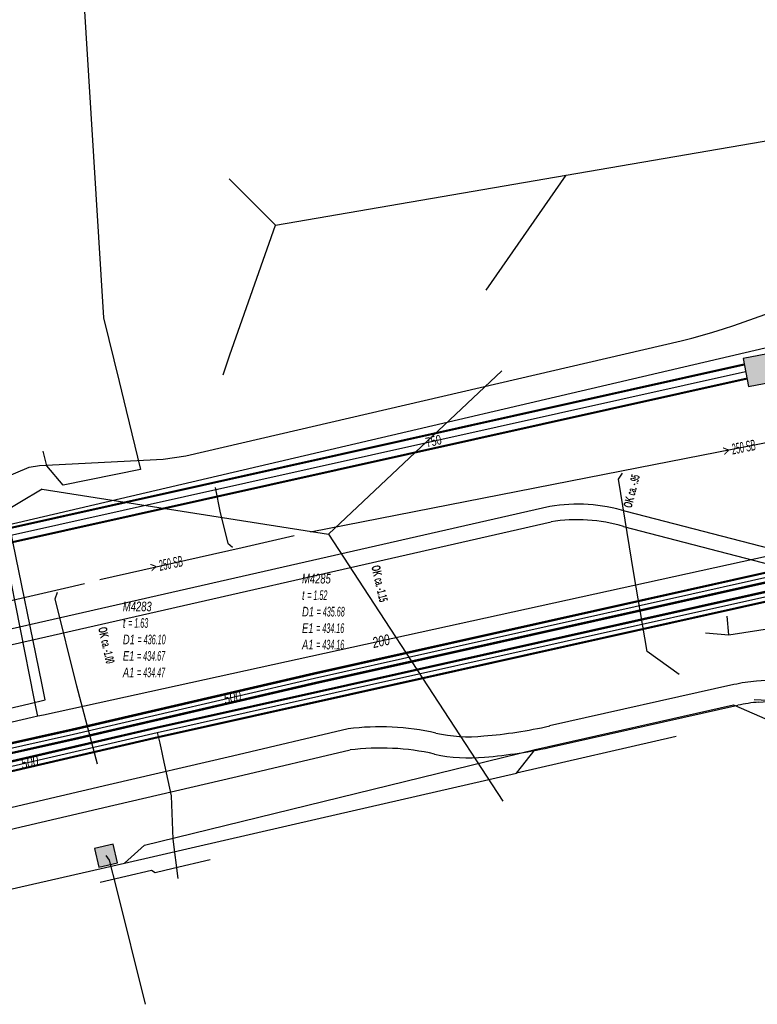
# Model space of a CAD drawing. Header units: metres. Extents: x 2695563 to 2696938, y 1260544 to 1262032.
# Tile 259 of 303: x 2696609 to 2696647, y 1261639 to 1261690. Entities that reach past the tile are written whole.
import ezdxf

# ---------------------------------------------------------------- set-up
doc = ezdxf.new("R2010")
doc.units = ezdxf.units.M
doc.linetypes.add('AUSGEZOGEN', pattern=[0])
for name, color, linetype in [('AW_LK_ Haltung Text', 7, 'AUSGEZOGEN'), ('AW_LK_Haltung', 24, 'AUSGEZOGEN'), ('AW_LK_Normschacht Text', 24, 'AUSGEZOGEN'), ('AW_LK_Schacht Detaillinie', 24, 'AUSGEZOGEN'), ('EW_Hoehenpunkt_Text', 7, 'AUSGEZOGEN'), ('EW_LK_Bauwerk_FL_Linie_Punkt', 1, 'AUSGEZOGEN'), ('EW_LK_Trasseabs', 1, 'AUSGEZOGEN'), ('EW_LK_Trasserand', 1, 'AUSGEZOGEN'), ('FM_LK_SW_BAUWERK', 94, 'AUSGEZOGEN'), ('FM_LK_SW_TRASSEKANTE', 94, 'AUSGEZOGEN'), ('FM_LK_SW_TRASSEKANTE_TEXT', 94, 'AUSGEZOGEN'), ('GA_LK_Leitung', 32, 'AUSGEZOGEN'), ('GA_LK_Leitung_Text', 32, 'AUSGEZOGEN'), ('WA_LK_Leitung', 171, 'AUSGEZOGEN'), ('WA_LK_Leitung_Text', 171, 'AUSGEZOGEN')]:
    doc.layers.add(name, color=color, linetype=linetype)
doc.styles.add('ARIAL', font='arial.ttf')
doc.styles.add('ARIALNARROW', font='ARIALN.TTF')
pattern_1 = [(0, (2708005, 1273150), (6075, 6075), [6075, -6075]), (90, (2708005, 1273150), (-6075, 6075), [6075, -6075])]

# ---------------------------------------------------------------- blocks, each defined once
blk = doc.blocks.new('COMPLEXOBJECT_1652')
at = {"layer": 'EW_LK_Trasserand', "color": 1, "linetype": 'AUSGEZOGEN', "transparency": 33554687}
for p, q in [((6635.665, 11665.099), (6576.888, 11651.725)), ((6576.905, 11650.908), (6635.729, 11664.293))]:
    blk.add_line(p, q, dxfattribs=at)
blk.add_lwpolyline([(6639.523, 11664.047), (6664.434, 11657.573), (6664.32, 11658.453), (6639.651, 11664.84)], dxfattribs=at)
for centre, radius, start, end in [((6637.101, 11656.393), 8.824, 73.2008, 99.3638), ((6637.095, 11655.987), 8.418, 73.2389, 99.3414)]:
    blk.add_arc(centre, radius, start, end, dxfattribs=at)
blk = doc.blocks.new('COMPLEXOBJECT_1859')
at = {"layer": 'EW_LK_Trasserand', "color": 1, "linetype": 'AUSGEZOGEN', "transparency": 33554687}
for p, q in [((6651.327, 11656.336), (6646.469, 11655.953)), ((6645.295, 11655.775), (6635.657, 11653.614)), ((6646.594, 11654.859), (6651.433, 11655.241)), ((6635.86, 11652.532), (6645.498, 11654.693))]:
    blk.add_line(p, q, dxfattribs=at)
for points in [[(6656.248, 11655.795), (6658.985, 11656.25), (6664.512, 11656.998), (6664.364, 11658.088), (6658.821, 11657.338), (6656.095, 11656.885)], [(6625.117, 11653.462), (6619.065, 11652.041), (6612.609, 11650.534), (6597.122, 11646.909), (6594.788, 11646.362), (6590.481, 11645.354), (6590.731, 11644.283)], [(6590.731, 11644.283), (6595.013, 11645.286), (6597.355, 11645.834), (6612.86, 11649.463), (6619.315, 11650.97), (6625.218, 11652.356)]]:
    blk.add_lwpolyline(points, dxfattribs=at)
for centre, radius, start, end in [((6432.683, 13576.212), 1932.286, 276.497104, 276.639418), ((6647.126, 11647.66), 8.319, 94.529, 102.7139), ((6295.365, 14771.148), 3136.185, 276.519153, 276.607699), ((6647.182, 11647.277), 7.605, 94.4331, 102.792), ((6626.782, 11640.364), 13.204, 77.2347, 97.2426), ((6630.155, 11678.127), 25.123, 274.686, 282.6515), ((6631.423, 11660.861), 7.813, 257.2551, 275.7629), ((6626.82, 11639.687), 12.77, 77.2486, 97.2089), ((6630.068, 11678.396), 26.505, 274.7367, 282.6218), ((6631.443, 11660.166), 8.225, 257.3274, 275.678)]:
    blk.add_arc(centre, radius, start, end, dxfattribs=at)
blk = doc.blocks.new('COMPLEXOBJECT_1979')
at = {"layer": 'EW_LK_Trasseabs', "color": 1, "linetype": 'AUSGEZOGEN', "transparency": 33554687}
blk.add_lwpolyline([(6582.463, 11659.717), (6601.144, 11664.156), (6602.596, 11664.668), (6608.438, 11667.146), (6608.979, 11667.248), (6615.452, 11667.565), (6616.624, 11667.742), (6642.532, 11673.759)], dxfattribs=at)
for centre, radius, start, end in [((6631.91, 11715.014), 42.601, 284.4383, 309.1168), ((6581.513, 11662.165), 2.626, 260.5287, 291.2044)]:
    blk.add_arc(centre, radius, start, end, dxfattribs=at)
blk = doc.blocks.new('COMPLEXOBJECT_1994')
at = {"layer": 'EW_LK_Trasseabs', "color": 1, "linetype": 'AUSGEZOGEN', "transparency": 33554687}
blk.add_lwpolyline([(6580.428, 11657.935), (6581.047, 11657.988), (6649.086, 11673.902)], dxfattribs=at)
blk.add_arc((6645.49, 11691.467), 17.93, 281.5705, 294.2367, dxfattribs=at)

msp = doc.modelspace()

# ---------------------------------------------------------------- hatches: boundary and pattern name
at = {"layer": 'EW_LK_Trasserand', "lineweight": 18, "transparency": 33554687}
h = msp.add_hatch(dxfattribs=at)
h.set_pattern_fill('MUSTER', color=1, scale=6075, style=0, pattern_type=2)
h.set_pattern_definition(pattern_1)
h.paths.add_polyline_path([(2696561.648, 1261655.366), (2696561.79, 1261655.381), (2696561.932, 1261655.394), (2696562.075, 1261655.404), (2696562.217, 1261655.411), (2696562.36, 1261655.415), (2696562.503, 1261655.417), (2696562.646, 1261655.416), (2696562.788, 1261655.412), (2696562.931, 1261655.406), (2696563.073, 1261655.396), (2696563.216, 1261655.385), (2696563.358, 1261655.37), (2696563.499, 1261655.353), (2696563.641, 1261655.333), (2696563.782, 1261655.31), (2696563.922, 1261655.285), (2696564.062, 1261655.257), (2696564.202, 1261655.226), (2696564.341, 1261655.193), (2696564.479, 1261655.157), (2696564.616, 1261655.119), (2696564.753, 1261655.078), (2696564.889, 1261655.034), (2696565.024, 1261654.988), (2696565.158, 1261654.939), (2696565.292, 1261654.888), (2696565.424, 1261654.834), (2696565.555, 1261654.778), (2696565.685, 1261654.719), (2696565.814, 1261654.658), (2696565.942, 1261654.594), (2696570.253, 1261652.124), (2696570.47, 1261651.988), (2696570.691, 1261651.857), (2696570.915, 1261651.732), (2696571.142, 1261651.613), (2696571.372, 1261651.499), (2696571.605, 1261651.391), (2696571.84, 1261651.29), (2696572.078, 1261651.194), (2696572.318, 1261651.104), (2696572.56, 1261651.02), (2696572.805, 1261650.942), (2696573.051, 1261650.87), (2696573.299, 1261650.805), (2696573.548, 1261650.746), (2696573.799, 1261650.693), (2696574.052, 1261650.646), (2696574.305, 1261650.606), (2696574.559, 1261650.573), (2696574.814, 1261650.545), (2696575.07, 1261650.524), (2696575.326, 1261650.51), (2696575.582, 1261650.502), (2696575.838, 1261650.5), (2696576.095, 1261650.505), (2696576.351, 1261650.516), (2696576.607, 1261650.534), (2696576.862, 1261650.558), (2696577.117, 1261650.588), (2696577.371, 1261650.625), (2696577.623, 1261650.668), (2696577.875, 1261650.718), (2696636.699, 1261664.103), (2696636.821, 1261664.122), (2696636.944, 1261664.14), (2696637.066, 1261664.155), (2696637.189, 1261664.169), (2696637.312, 1261664.181), (2696637.436, 1261664.191), (2696637.559, 1261664.199), (2696637.683, 1261664.206), (2696637.806, 1261664.211), (2696637.93, 1261664.214), (2696638.054, 1261664.215), (2696638.177, 1261664.214), (2696638.301, 1261664.211), (2696638.425, 1261664.207), (2696638.548, 1261664.201), (2696638.672, 1261664.193), (2696638.795, 1261664.183), (2696638.918, 1261664.171), (2696639.041, 1261664.158), (2696639.164, 1261664.143), (2696639.287, 1261664.126), (2696639.409, 1261664.107), (2696639.531, 1261664.086), (2696639.652, 1261664.064), (2696639.774, 1261664.039), (2696639.895, 1261664.013), (2696640.015, 1261663.986), (2696640.135, 1261663.956), (2696640.255, 1261663.925), (2696640.374, 1261663.892), (2696640.493, 1261663.857), (2696665.404, 1261657.383), (2696665.29, 1261658.263), (2696640.621, 1261664.65), (2696640.496, 1261664.687), (2696640.371, 1261664.721), (2696640.245, 1261664.754), (2696640.119, 1261664.786), (2696639.992, 1261664.815), (2696639.865, 1261664.842), (2696639.738, 1261664.868), (2696639.61, 1261664.891), (2696639.482, 1261664.913), (2696639.354, 1261664.933), (2696639.225, 1261664.951), (2696639.096, 1261664.967), (2696638.967, 1261664.981), (2696638.837, 1261664.993), (2696638.708, 1261665.004), (2696638.578, 1261665.012), (2696638.448, 1261665.019), (2696638.318, 1261665.023), (2696638.188, 1261665.026), (2696638.058, 1261665.027), (2696637.928, 1261665.025), (2696637.798, 1261665.022), (2696637.669, 1261665.017), (2696637.539, 1261665.011), (2696637.409, 1261665.002), (2696637.28, 1261664.991), (2696637.15, 1261664.978), (2696637.021, 1261664.964), (2696636.892, 1261664.948), (2696636.763, 1261664.929), (2696636.635, 1261664.909), (2696577.858, 1261651.535), (2696577.616, 1261651.487), (2696577.373, 1261651.446), (2696577.129, 1261651.41), (2696576.885, 1261651.381), (2696576.639, 1261651.357), (2696576.393, 1261651.34), (2696576.147, 1261651.329), (2696575.901, 1261651.325), (2696575.654, 1261651.326), (2696575.408, 1261651.334), (2696575.162, 1261651.348), (2696574.916, 1261651.368), (2696574.671, 1261651.394), (2696574.427, 1261651.427), (2696574.183, 1261651.465), (2696573.941, 1261651.51), (2696573.7, 1261651.561), (2696573.46, 1261651.618), (2696573.222, 1261651.681), (2696572.985, 1261651.749), (2696572.75, 1261651.824), (2696572.517, 1261651.905), (2696572.286, 1261651.991), (2696572.058, 1261652.084), (2696571.832, 1261652.182), (2696571.608, 1261652.285), (2696571.387, 1261652.395), (2696571.169, 1261652.509), (2696570.954, 1261652.63), (2696570.742, 1261652.755), (2696570.533, 1261652.886), (2696566.167, 1261655.387), (2696566.03, 1261655.455), (2696565.891, 1261655.521), (2696565.752, 1261655.583), (2696565.611, 1261655.643), (2696565.469, 1261655.701), (2696565.325, 1261655.755), (2696565.181, 1261655.807), (2696565.036, 1261655.855), (2696564.89, 1261655.901), (2696564.743, 1261655.944), (2696564.595, 1261655.984), (2696564.446, 1261656.021), (2696564.297, 1261656.055), (2696564.147, 1261656.087), (2696563.996, 1261656.115), (2696563.845, 1261656.14), (2696563.694, 1261656.163), (2696563.542, 1261656.182), (2696563.39, 1261656.198), (2696563.237, 1261656.212), (2696563.084, 1261656.222), (2696562.931, 1261656.229), (2696562.778, 1261656.234), (2696562.625, 1261656.235), (2696562.472, 1261656.233), (2696562.319, 1261656.229), (2696562.166, 1261656.221), (2696562.013, 1261656.21), (2696561.86, 1261656.196), (2696561.708, 1261656.18), (2696561.556, 1261656.16)], flags=0)
h = msp.add_hatch(dxfattribs=at)
h.set_pattern_fill('MUSTER', color=1, scale=6075, style=0, pattern_type=2)
h.set_pattern_definition(pattern_1)
h.paths.add_polyline_path([(2696591.701, 1261644.093), (2696595.983, 1261645.096), (2696598.325, 1261645.644), (2696613.83, 1261649.273), (2696620.285, 1261650.78), (2696626.188, 1261652.166), (2696626.33, 1261652.183), (2696626.473, 1261652.199), (2696626.616, 1261652.213), (2696626.759, 1261652.225), (2696626.902, 1261652.236), (2696627.045, 1261652.245), (2696627.189, 1261652.253), (2696627.332, 1261652.259), (2696627.475, 1261652.263), (2696627.619, 1261652.266), (2696627.762, 1261652.267), (2696627.906, 1261652.266), (2696628.049, 1261652.264), (2696628.193, 1261652.261), (2696628.336, 1261652.255), (2696628.48, 1261652.248), (2696628.623, 1261652.24), (2696628.766, 1261652.23), (2696628.909, 1261652.218), (2696629.052, 1261652.204), (2696629.195, 1261652.19), (2696629.337, 1261652.173), (2696629.479, 1261652.155), (2696629.622, 1261652.135), (2696629.763, 1261652.114), (2696629.905, 1261652.091), (2696630.046, 1261652.066), (2696630.188, 1261652.04), (2696630.328, 1261652.012), (2696630.469, 1261651.983), (2696630.609, 1261651.952), (2696630.692, 1261651.934), (2696630.775, 1261651.916), (2696630.859, 1261651.9), (2696630.942, 1261651.884), (2696631.026, 1261651.87), (2696631.11, 1261651.856), (2696631.194, 1261651.843), (2696631.278, 1261651.83), (2696631.362, 1261651.819), (2696631.446, 1261651.809), (2696631.531, 1261651.799), (2696631.615, 1261651.79), (2696631.7, 1261651.783), (2696631.784, 1261651.776), (2696631.869, 1261651.77), (2696631.954, 1261651.764), (2696632.039, 1261651.76), (2696632.124, 1261651.757), (2696632.209, 1261651.754), (2696632.294, 1261651.753), (2696632.379, 1261651.752), (2696632.464, 1261651.752), (2696632.549, 1261651.753), (2696632.634, 1261651.755), (2696632.718, 1261651.757), (2696632.803, 1261651.761), (2696632.888, 1261651.765), (2696632.973, 1261651.771), (2696633.058, 1261651.777), (2696633.142, 1261651.784), (2696633.227, 1261651.792), (2696633.344, 1261651.802), (2696633.461, 1261651.812), (2696633.579, 1261651.823), (2696633.696, 1261651.835), (2696633.813, 1261651.847), (2696633.93, 1261651.86), (2696634.047, 1261651.873), (2696634.164, 1261651.886), (2696634.28, 1261651.901), (2696634.397, 1261651.915), (2696634.514, 1261651.93), (2696634.63, 1261651.946), (2696634.747, 1261651.962), (2696634.863, 1261651.979), (2696634.98, 1261651.996), (2696635.096, 1261652.014), (2696635.212, 1261652.032), (2696635.329, 1261652.051), (2696635.445, 1261652.07), (2696635.561, 1261652.09), (2696635.676, 1261652.11), (2696635.792, 1261652.131), (2696635.908, 1261652.153), (2696636.024, 1261652.175), (2696636.139, 1261652.197), (2696636.255, 1261652.22), (2696636.37, 1261652.243), (2696636.485, 1261652.267), (2696636.6, 1261652.292), (2696636.715, 1261652.317), (2696636.83, 1261652.342), (2696646.468, 1261654.503), (2696646.503, 1261654.511), (2696646.538, 1261654.519), (2696646.573, 1261654.526), (2696646.608, 1261654.533), (2696646.643, 1261654.541), (2696646.678, 1261654.548), (2696646.713, 1261654.554), (2696646.748, 1261654.561), (2696646.784, 1261654.568), (2696646.819, 1261654.574), (2696646.854, 1261654.58), (2696646.889, 1261654.586), (2696646.925, 1261654.592), (2696646.96, 1261654.598), (2696646.995, 1261654.603), (2696647.031, 1261654.609), (2696647.066, 1261654.614), (2696647.102, 1261654.619), (2696647.137, 1261654.624), (2696647.172, 1261654.628), (2696647.208, 1261654.633), (2696647.243, 1261654.637), (2696647.279, 1261654.642), (2696647.315, 1261654.646), (2696647.35, 1261654.649), (2696647.386, 1261654.653), (2696647.421, 1261654.657), (2696647.457, 1261654.66), (2696647.493, 1261654.663), (2696647.528, 1261654.666), (2696647.564, 1261654.669), (2696652.403, 1261655.051), (2696652.558, 1261655.069), (2696652.714, 1261655.087), (2696652.869, 1261655.104), (2696653.024, 1261655.122), (2696653.18, 1261655.14), (2696653.335, 1261655.158), (2696653.49, 1261655.175), (2696653.646, 1261655.193), (2696653.801, 1261655.211), (2696653.956, 1261655.229), (2696654.112, 1261655.247), (2696654.267, 1261655.265), (2696654.422, 1261655.282), (2696654.578, 1261655.3), (2696654.733, 1261655.318), (2696654.888, 1261655.336), (2696655.044, 1261655.354), (2696655.199, 1261655.372), (2696655.354, 1261655.39), (2696655.51, 1261655.408), (2696655.665, 1261655.425), (2696655.82, 1261655.443), (2696655.976, 1261655.461), (2696656.131, 1261655.479), (2696656.286, 1261655.497), (2696656.441, 1261655.515), (2696656.597, 1261655.533), (2696656.752, 1261655.551), (2696656.907, 1261655.569), (2696657.063, 1261655.587), (2696657.218, 1261655.605), (2696659.955, 1261656.06), (2696665.482, 1261656.808), (2696665.334, 1261657.898), (2696659.791, 1261657.148), (2696657.065, 1261656.695), (2696656.911, 1261656.677), (2696656.757, 1261656.659), (2696656.604, 1261656.641), (2696656.45, 1261656.623), (2696656.296, 1261656.606), (2696656.142, 1261656.588), (2696655.988, 1261656.57), (2696655.835, 1261656.552), (2696655.681, 1261656.534), (2696655.527, 1261656.517), (2696655.373, 1261656.499), (2696655.219, 1261656.481), (2696655.066, 1261656.463), (2696654.912, 1261656.446), (2696654.758, 1261656.428), (2696654.604, 1261656.41), (2696654.45, 1261656.392), (2696654.297, 1261656.375), (2696654.143, 1261656.357), (2696653.989, 1261656.339), (2696653.835, 1261656.322), (2696653.681, 1261656.304), (2696653.528, 1261656.287), (2696653.374, 1261656.269), (2696653.22, 1261656.251), (2696653.066, 1261656.234), (2696652.912, 1261656.216), (2696652.758, 1261656.199), (2696652.605, 1261656.181), (2696652.451, 1261656.164), (2696652.297, 1261656.146), (2696647.439, 1261655.763), (2696647.401, 1261655.76), (2696647.363, 1261655.757), (2696647.324, 1261655.753), (2696647.286, 1261655.749), (2696647.248, 1261655.746), (2696647.21, 1261655.742), (2696647.172, 1261655.737), (2696647.134, 1261655.733), (2696647.096, 1261655.729), (2696647.058, 1261655.724), (2696647.02, 1261655.719), (2696646.982, 1261655.714), (2696646.944, 1261655.709), (2696646.906, 1261655.703), (2696646.868, 1261655.698), (2696646.83, 1261655.692), (2696646.792, 1261655.686), (2696646.754, 1261655.68), (2696646.716, 1261655.674), (2696646.679, 1261655.667), (2696646.641, 1261655.661), (2696646.603, 1261655.654), (2696646.565, 1261655.647), (2696646.528, 1261655.64), (2696646.49, 1261655.633), (2696646.452, 1261655.625), (2696646.415, 1261655.617), (2696646.377, 1261655.61), (2696646.34, 1261655.602), (2696646.302, 1261655.593), (2696646.265, 1261655.585), (2696636.627, 1261653.424), (2696636.517, 1261653.4), (2696636.407, 1261653.376), (2696636.297, 1261653.352), (2696636.186, 1261653.329), (2696636.076, 1261653.307), (2696635.965, 1261653.285), (2696635.855, 1261653.263), (2696635.744, 1261653.242), (2696635.633, 1261653.222), (2696635.523, 1261653.202), (2696635.412, 1261653.182), (2696635.3, 1261653.164), (2696635.189, 1261653.145), (2696635.078, 1261653.127), (2696634.967, 1261653.11), (2696634.855, 1261653.093), (2696634.744, 1261653.076), (2696634.632, 1261653.06), (2696634.521, 1261653.045), (2696634.409, 1261653.03), (2696634.297, 1261653.015), (2696634.186, 1261653.001), (2696634.074, 1261652.988), (2696633.962, 1261652.975), (2696633.85, 1261652.962), (2696633.738, 1261652.95), (2696633.626, 1261652.939), (2696633.514, 1261652.928), (2696633.401, 1261652.917), (2696633.289, 1261652.907), (2696633.177, 1261652.898), (2696633.096, 1261652.89), (2696633.015, 1261652.883), (2696632.934, 1261652.877), (2696632.852, 1261652.872), (2696632.771, 1261652.868), (2696632.69, 1261652.864), (2696632.608, 1261652.861), (2696632.527, 1261652.86), (2696632.446, 1261652.859), (2696632.364, 1261652.859), (2696632.283, 1261652.859), (2696632.201, 1261652.861), (2696632.12, 1261652.863), (2696632.039, 1261652.867), (2696631.957, 1261652.871), (2696631.876, 1261652.876), (2696631.795, 1261652.881), (2696631.714, 1261652.888), (2696631.633, 1261652.896), (2696631.552, 1261652.904), (2696631.471, 1261652.913), (2696631.39, 1261652.923), (2696631.309, 1261652.934), (2696631.229, 1261652.946), (2696631.148, 1261652.958), (2696631.068, 1261652.972), (2696630.988, 1261652.986), (2696630.908, 1261653.001), (2696630.828, 1261653.017), (2696630.748, 1261653.033), (2696630.669, 1261653.051), (2696630.524, 1261653.083), (2696630.378, 1261653.113), (2696630.232, 1261653.142), (2696630.086, 1261653.169), (2696629.939, 1261653.195), (2696629.793, 1261653.219), (2696629.646, 1261653.241), (2696629.498, 1261653.261), (2696629.351, 1261653.28), (2696629.203, 1261653.297), (2696629.055, 1261653.313), (2696628.907, 1261653.327), (2696628.759, 1261653.339), (2696628.61, 1261653.349), (2696628.462, 1261653.358), (2696628.313, 1261653.365), (2696628.165, 1261653.371), (2696628.016, 1261653.375), (2696627.867, 1261653.377), (2696627.719, 1261653.377), (2696627.57, 1261653.376), (2696627.421, 1261653.373), (2696627.273, 1261653.369), (2696627.124, 1261653.362), (2696626.975, 1261653.355), (2696626.827, 1261653.345), (2696626.679, 1261653.334), (2696626.531, 1261653.321), (2696626.382, 1261653.306), (2696626.235, 1261653.29), (2696626.087, 1261653.272), (2696620.035, 1261651.851), (2696613.579, 1261650.344), (2696598.092, 1261646.719), (2696595.758, 1261646.172), (2696591.451, 1261645.164)], flags=0)
at = {"layer": 'FM_LK_SW_BAUWERK', "transparency": 33554687}
for points in [[(2696649.478, 1261671.646), (2696649.199, 1261673.12), (2696646.743, 1261672.655), (2696647.022, 1261671.181)], [(2696614.025, 1261646.266), (2696613.799, 1261647.24), (2696612.825, 1261647.015), (2696613.051, 1261646.041)]]:
    msp.add_hatch(color=7, dxfattribs=at).paths.add_polyline_path(points)

# ---------------------------------------------------------------- linework, layer by layer
at = {"layer": 'AW_LK_Haltung', "color": 24, "linetype": 'AUSGEZOGEN', "transparency": 33554687}
for p, q in [((2696633.3, 1261676.23), (2696637.486, 1261682.234)), ((2696619.86, 1261682.04), (2696622.29, 1261679.62)), ((2696619.91, 1261672.84), (2696622.29, 1261679.62)), ((2696619.55, 1261671.79), (2696619.91, 1261672.84)), ((2696619.14, 1261665.89), (2696619.39, 1261664.57)), ((2696641.728, 1261657.313), (2696641.028, 1261661.403)), ((2696643.4, 1261656.111), (2696641.728, 1261657.313)), ((2696612.976, 1261651.43), (2696611.894, 1261655.513)), ((2696634.89, 1261650.957), (2696635.876, 1261652.195)), ((2696618.868, 1261646.416), (2696616.943, 1261645.965))]:
    msp.add_line(p, q, dxfattribs=at)
for points in [[(2696622.29, 1261679.62), (2696637.486, 1261682.234), (2696654.03, 1261685.08)], [(2696624.122, 1261663.577), (2696641.274, 1261666.938), (2696660.864, 1261670.781), (2696669.388, 1261672.443)], [(2696641.028, 1261661.403), (2696640.232, 1261666.341), (2696640.431, 1261666.645)], [(2696619.39, 1261664.57), (2696619.796, 1261662.991), (2696620.035, 1261662.776)], [(2696613.106, 1261661.077), (2696620.546, 1261662.767), (2696623.273, 1261663.387)], [(2696578.733, 1261653.117), (2696581.582, 1261653.789), (2696582.609, 1261654.026), (2696611.479, 1261660.686), (2696612.299, 1261660.872)], [(2696611.894, 1261655.512), (2696610.762, 1261660.08), (2696610.896, 1261660.423)], [(2696647.318, 1261654.801), (2696659.551, 1261654.229), (2696660.737, 1261655.398), (2696660.674, 1261658.155)], [(2696614.392, 1261646.246), (2696615.441, 1261647.192), (2696635.876, 1261652.195), (2696646.245, 1261654.531), (2696648.275, 1261653.638), (2696663.278, 1261653.043)], [(2696616.936, 1261645.965), (2696615.991, 1261645.745), (2696615.811, 1261645.855), (2696613.114, 1261645.23)]]:
    msp.add_lwpolyline(points, dxfattribs=at)
at = {"layer": 'AW_LK_Schacht Detaillinie', "color": 24, "linetype": 'AUSGEZOGEN', "transparency": 33554687}
for p, q in [((2696643.245, 1261652.864), (2696634.89, 1261650.957)), ((2696603.114, 1261643.663), (2696614.392, 1261646.246))]:
    msp.add_line(p, q, dxfattribs=at)
msp.add_lwpolyline([(2696614.392, 1261646.246), (2696624.625, 1261648.598), (2696634.89, 1261650.957)], dxfattribs=at)
at = {"layer": 'EW_LK_Bauwerk_FL_Linie_Punkt', "color": 1, "linetype": 'AUSGEZOGEN', "transparency": 33554687}
for p, q in [((2696610.095, 1261665.803), (2696596.25, 1261657.687)), ((2696610.095, 1261665.803), (2696625.053, 1261663.452)), ((2696626.891, 1261660.653), (2696634.179, 1261649.486))]:
    msp.add_line(p, q, dxfattribs=at)
at = {"layer": 'EW_LK_Trasseabs', "color": 1, "linetype": 'AUSGEZOGEN', "transparency": 33554687}
for p, q in [((2696645.997, 1261658.185), (2696645.901, 1261659.169)), ((2696644.781, 1261658.291), (2696645.997, 1261658.185))]:
    msp.add_line(p, q, dxfattribs=at)
for points in [[(2696634.127, 1261672.005), (2696625.053, 1261663.452), (2696626.891, 1261660.653)], [(2696645.997, 1261658.185), (2696651.72, 1261659.073), (2696657.337, 1261659.875), (2696663.242, 1261660.669), (2696665.601, 1261661.004)]]:
    msp.add_lwpolyline(points, dxfattribs=at)
at = {"layer": 'FM_LK_SW_BAUWERK', "color": 94, "transparency": 33554687}
for points in [[(2696649.478, 1261671.646), (2696649.199, 1261673.12), (2696646.743, 1261672.655), (2696647.022, 1261671.181), (2696649.478, 1261671.646)], [(2696614.025, 1261646.266), (2696613.799, 1261647.24), (2696612.825, 1261647.015), (2696613.051, 1261646.041), (2696614.025, 1261646.266)]]:
    msp.add_lwpolyline(points, close=True, dxfattribs=at)
at = {"layer": 'FM_LK_SW_TRASSEKANTE', "linetype": 'AUSGEZOGEN', "transparency": 33554687}
for p, q in [((2696646.788, 1261672.348), (2696604.958, 1261663.027)), ((2696646.793, 1261672.323), (2696604.963, 1261663.002)), ((2696646.799, 1261672.298), (2696604.969, 1261662.977)), ((2696646.951, 1261671.616), (2696605.121, 1261662.295)), ((2696646.957, 1261671.591), (2696605.127, 1261662.27)), ((2696646.962, 1261671.566), (2696605.132, 1261662.245))]:
    msp.add_line(p, q, dxfattribs=at)
at = {"layer": 'FM_LK_SW_TRASSEKANTE', "color": 255, "transparency": 33554687}
msp.add_line((2696646.875, 1261671.957), (2696605.045, 1261662.636), dxfattribs=at)
at = {"layer": 'FM_LK_SW_TRASSEKANTE', "color": 94, "linetype": 'AUSGEZOGEN', "transparency": 33554687}
for points in [[(2696662.74, 1261719.96), (2696659.111, 1261722.88), (2696641.4, 1261724.24), (2696628.053, 1261712.451), (2696611.85, 1261698.14), (2696613.3, 1261674.78), (2696614.116, 1261671.447), (2696614.485, 1261669.933), (2696615.229, 1261666.836), (2696611.18, 1261666.021), (2696610.324, 1261667.034), (2696610.141, 1261667.8)], [(2696613.424, 1261646.641), (2696613.598, 1261646.402), (2696613.953, 1261644.973), (2696615.47, 1261638.86)]]:
    msp.add_lwpolyline(points, dxfattribs=at)
at = {"layer": 'GA_LK_Leitung', "linetype": 'AUSGEZOGEN', "transparency": 33554687}
for p, q in [((2696626.053, 1261655.596), (2696654.21, 1261661.885)), ((2696626.06, 1261655.566), (2696654.217, 1261661.854)), ((2696626.066, 1261655.535), (2696654.223, 1261661.824)), ((2696626.162, 1261655.109), (2696654.317, 1261661.396)), ((2696626.168, 1261655.078), (2696654.323, 1261661.366)), ((2696626.175, 1261655.048), (2696654.33, 1261661.335)), ((2696616.037, 1261653.36), (2696626.053, 1261655.596)), ((2696616.044, 1261653.33), (2696626.06, 1261655.566)), ((2696616.05, 1261653.299), (2696626.066, 1261655.535)), ((2696616.146, 1261652.873), (2696626.162, 1261655.109)), ((2696616.152, 1261652.842), (2696626.168, 1261655.078)), ((2696616.159, 1261652.812), (2696626.175, 1261655.048)), ((2696601.995, 1261650.101), (2696616.034, 1261653.36)), ((2696602.002, 1261650.071), (2696616.041, 1261653.33)), ((2696602.01, 1261650.04), (2696616.049, 1261653.299)), ((2696602.108, 1261649.614), (2696616.147, 1261652.873)), ((2696602.116, 1261649.583), (2696616.155, 1261652.842)), ((2696602.123, 1261649.553), (2696616.162, 1261652.812))]:
    msp.add_line(p, q, dxfattribs=at)
at = {"layer": 'GA_LK_Leitung', "color": 255, "linetype": 'AUSGEZOGEN', "transparency": 33554687}
for p, q in [((2696626.114, 1261655.322), (2696654.27, 1261661.61)), ((2696616.098, 1261653.086), (2696626.114, 1261655.322)), ((2696602.059, 1261649.827), (2696616.098, 1261653.086))]:
    msp.add_line(p, q, dxfattribs=at)
at = {"layer": 'GA_LK_Leitung', "color": 32, "linetype": 'AUSGEZOGEN', "transparency": 33554687}
for points in [[(2696610.062, 1261655.653), (2696608.421, 1261663.753), (2696607.985, 1261665.896), (2696607.369, 1261668.927), (2696605.744, 1261676.915), (2696605.801, 1261677.62)], [(2696608.345, 1261654.339), (2696609.396, 1261654.587), (2696610.237, 1261654.786), (2696610.132, 1261655.305), (2696610.062, 1261655.653)], [(2696616.098, 1261653.086), (2696616.241, 1261652.514), (2696616.31, 1261652.193), (2696616.326, 1261652.123)], [(2696616.326, 1261652.123), (2696616.4, 1261651.781), (2696616.834, 1261649.774), (2696616.924, 1261647.494), (2696617.181, 1261645.449)]]:
    msp.add_lwpolyline(points, dxfattribs=at)
at = {"layer": 'WA_LK_Leitung', "linetype": 'AUSGEZOGEN', "transparency": 33554687}
for p, q in [((2696624.274, 1261656.199), (2696653.951, 1261662.834)), ((2696624.281, 1261656.169), (2696653.957, 1261662.803)), ((2696624.288, 1261656.138), (2696653.964, 1261662.773)), ((2696624.386, 1261655.712), (2696654.056, 1261662.345)), ((2696624.393, 1261655.681), (2696654.063, 1261662.315)), ((2696624.4, 1261655.651), (2696654.069, 1261662.284)), ((2696611.661, 1261653.266), (2696624.274, 1261656.199)), ((2696611.668, 1261653.236), (2696624.281, 1261656.169)), ((2696611.674, 1261653.205), (2696624.288, 1261656.138)), ((2696611.772, 1261652.779), (2696624.386, 1261655.712)), ((2696611.778, 1261652.748), (2696624.393, 1261655.681)), ((2696611.785, 1261652.718), (2696624.4, 1261655.651)), ((2696606.242, 1261652.059), (2696611.661, 1261653.266)), ((2696606.249, 1261652.029), (2696611.668, 1261653.236)), ((2696606.256, 1261651.998), (2696611.674, 1261653.205)), ((2696606.354, 1261651.572), (2696611.772, 1261652.779)), ((2696606.361, 1261651.541), (2696611.778, 1261652.748)), ((2696606.368, 1261651.511), (2696611.785, 1261652.718))]:
    msp.add_line(p, q, dxfattribs=at)
at = {"layer": 'WA_LK_Leitung', "color": 255, "linetype": 'AUSGEZOGEN', "transparency": 33554687}
for p, q in [((2696624.337, 1261655.925), (2696654.01, 1261662.559)), ((2696611.723, 1261652.992), (2696624.337, 1261655.925)), ((2696606.305, 1261651.785), (2696611.723, 1261652.992))]:
    msp.add_line(p, q, dxfattribs=at)
at = {"layer": 'WA_LK_Leitung', "color": 7, "linetype": 'AUSGEZOGEN', "transparency": 33554687}
for points in [[(2696609.859, 1261653.93), (2696609.777, 1261654.343), (2696609.674, 1261654.864), (2696607.51, 1261665.749), (2696606.868, 1261668.978), (2696605.27, 1261677.018), (2696605.301, 1261677.609)], [(2696654.46, 1261663.71), (2696653.685, 1261663.539), (2696610.152, 1261653.995), (2696609.859, 1261653.93)], [(2696609.859, 1261653.93), (2696609.567, 1261653.862), (2696575.279, 1261645.868)]]:
    msp.add_lwpolyline(points, dxfattribs=at)

# ---------------------------------------------------------------- block references
at = {"layer": 'EW_LK_Trasseabs', "color": 1, "linetype": 'AUSGEZOGEN', "lineweight": -3, "transparency": 33554687}
for name in ['COMPLEXOBJECT_1979', 'COMPLEXOBJECT_1994']:
    msp.add_blockref(name, (2690000.97, 1249999.81), dxfattribs=at)
at = {"layer": 'EW_LK_Trasserand', "color": 1, "linetype": 'AUSGEZOGEN', "lineweight": -3, "transparency": 33554687}
for name in ['COMPLEXOBJECT_1652', 'COMPLEXOBJECT_1859']:
    msp.add_blockref(name, (2690000.97, 1249999.81), dxfattribs=at)

# ---------------------------------------------------------------- texts
at = {"layer": 'AW_LK_ Haltung Text', "color": 24, "transparency": 33554687, "char_height": 0.55705, "width": 2.45674, "attachment_point": 5, "style": 'ARIAL'}
for insert, rotation in [((2696646.535, 1261667.969), 11.1357), ((2696616.584, 1261661.884), 11.6388)]:
    msp.add_mtext('\\A1;{\\fArial|i1|b0;\\H0.557054;\\W0.700000;\\C24;> \\W0.490000;250 SB}\\P', dxfattribs=dict(at, insert=insert, rotation=rotation))
at = {"layer": 'AW_LK_Normschacht Text', "color": 24, "transparency": 33554687, "char_height": 0.50641, "attachment_point": 1, "line_spacing_factor": 1.024096, "style": 'ARIAL'}
for s, insert, width in [('\\A1;{\\fArial|i1|b0;\\H0.506413;\\W0.695136;\\C24;M4285}\\P{\\fArial|i1|b0;\\H0.505000;\\W0.695136;\\C24;t \\W0.486595;= 1.52}\\P{\\fArial|i1|b0;\\H0.505000;\\W0.695136;\\C24;D1 \\W0.486595;= 435.68}\\P{\\fArial|i1|b0;\\H0.505000;\\W0.695136;\\C24;E1 \\W0.486595;= 434.16}\\P{\\fArial|i1|b0;\\H0.505000;\\W0.695136;\\C24;A1 \\W0.486595;= 434.16}\\P', (2696623.677, 1261661.383), 2.84042), ('\\A1;{\\fArial|i1|b0;\\H0.506413;\\W0.696409;\\C24;M4283}\\P{\\fArial|i1|b0;\\H0.505000;\\W0.696409;\\C24;t \\W0.487486;= 1.63}\\P{\\fArial|i1|b0;\\H0.505000;\\W0.696409;\\C24;D1 \\W0.487486;= 436.10}\\P{\\fArial|i1|b0;\\H0.505000;\\W0.696409;\\C24;E1 \\W0.487486;= 434.67}\\P{\\fArial|i1|b0;\\H0.505000;\\W0.696409;\\C24;A1 \\W0.487486;= 434.47}\\P', (2696614.308, 1261659.928), 2.84562)]:
    msp.add_mtext(s, dxfattribs=dict(at, insert=insert, width=width))
at = {"layer": 'EW_Hoehenpunkt_Text', "color": 1, "transparency": 33554687, "char_height": 0.45675, "attachment_point": 4, "style": 'ARIALNARROW'}
for s, insert, width, rotation in [('\\A1;{\\fArial Narrow|i0|b1;\\H0.456750;\\W0.700000;\\C1;OK \\W0.490000;ca. -.95}\\P', (2696640.695, 1261664.852), 2.04875, 75.4893), ('\\A1;{\\fArial Narrow|i0|b1;\\H0.456750;\\W0.700000;\\C1;OK \\W0.490000;ca. -1.15}\\P', (2696627.518, 1261661.821), 2.24783, 282.8196), ('\\A1;{\\fArial Narrow|i0|b1;\\H0.456750;\\W0.700000;\\C1;OK \\W0.490000;ca. -1.00}\\P', (2696613.23, 1261658.593), 2.24934, 282.8196)]:
    msp.add_mtext(s, dxfattribs=dict(at, insert=insert, width=width, rotation=rotation))
at = {"layer": 'FM_LK_SW_TRASSEKANTE_TEXT', "color": 94, "transparency": 33554687, "insert": (2696630.49, 1261668.312), "char_height": 0.50638, "width": 1.28184, "attachment_point": 5, "rotation": 13.023, "style": 'ARIAL'}
msp.add_mtext('\\W0.70; 750 ', dxfattribs=at)
at = {"layer": 'GA_LK_Leitung_Text', "color": 32, "transparency": 33554687, "insert": (2696609.435, 1261651.534), "char_height": 0.55825, "width": 1.11429, "attachment_point": 5, "rotation": 13.0689, "style": 'ARIAL'}
msp.add_mtext('\\A1;{\\fArial|i1|b0;\\H0.558250;\\W0.700000;\\C32;500}\\P', dxfattribs=at)
at = {"layer": 'WA_LK_Leitung_Text', "color": 7, "transparency": 33554687, "char_height": 0.55426, "width": 1.10633, "attachment_point": 5, "style": 'ARIAL'}
for s, insert, rotation in [('\\A1;{\\fArial|i1|b0;\\H0.554263;\\W0.700000;\\C7;200}\\P', (2696627.812, 1261657.861), 12.366), ('\\A1;{\\fArial|i1|b0;\\H0.554263;\\W0.700000;\\C7;500}\\P', (2696620.039, 1261654.92), 13.0896)]:
    msp.add_mtext(s, dxfattribs=dict(at, insert=insert, rotation=rotation))

doc.saveas('drawing.dxf')
